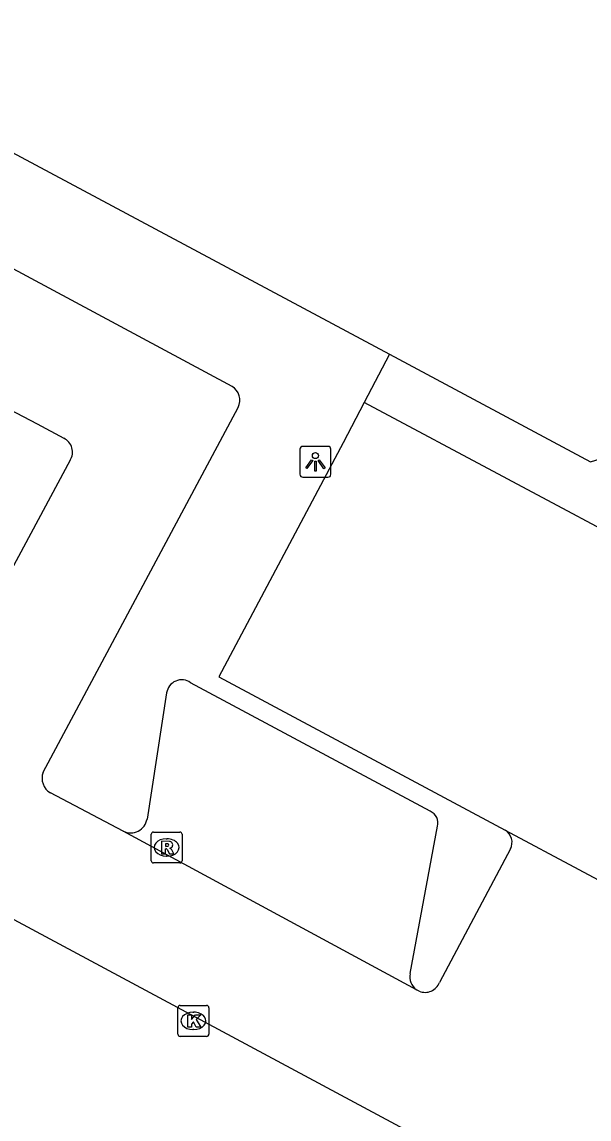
# Model space of a CAD drawing. Extents: x 159489 to 160304, y 383826 to 384530.
# Drawn here: x 160100.98 to 160119.29, y 383874.4 to 383909.83 of the extents above; entities that cross this region are included whole.
import ezdxf

# ---------------------------------------------------------------- set-up
doc = ezdxf.new("R2010")
doc.units = 0
for name, color, linetype in [('IMGEO_Hek', 7, 'Continuous'), ('IMGEO_Kolk', 7, 'Continuous'), ('IMGEO_Lichtpunt', 7, 'Continuous'), ('IMGEO_Pand', 7, 'Continuous'), ('IMGEO_Rijbaan_lokaal_open', 7, 'Continuous'), ('IMGEO_Rioolput', 7, 'Continuous'), ('IMGEO_Voetpad_open', 7, 'Continuous')]:
    doc.layers.add(name, color=color, linetype=linetype)

msp = doc.modelspace()

# ---------------------------------------------------------------- linework, layer by layer
at = {"layer": 'IMGEO_Hek'}
msp.add_lwpolyline([(160112.846, 383899.104), (160112.033, 383897.544), (160111.354, 383896.24), (160107.339, 383888.684), (160116.585, 383883.73), (160121.339, 383881.182), (160122.173, 383880.736), (160122.267, 383880.685), (160139.326, 383871.551), (160146.029, 383867.963), (160146.393, 383867.768)], dxfattribs=at)
at = {"layer": 'IMGEO_Kolk'}
for p, q in [((160106.089, 383878.068), (160106.941, 383878.068)), ((160106.014, 383877.142), (160106.014, 383877.994)), ((160106.502, 383877.848), (160106.527, 383877.848)), ((160107.015, 383877.994), (160107.015, 383877.142)), ((160106.941, 383877.068), (160106.089, 383877.068)), ((160106.525, 383877.288), (160106.5, 383877.288))]:
    msp.add_line(p, q, dxfattribs=at)
for points in [[(160106.089, 383878.068), (160106.941, 383878.068)], [(160106.014, 383877.142), (160106.014, 383877.994)], [(160106.335, 383877.768), (160106.458, 383877.768), (160106.458, 383877.617), (160106.588, 383877.768), (160106.752, 383877.768), (160106.606, 383877.617), (160106.759, 383877.368), (160106.607, 383877.368), (160106.522, 383877.532), (160106.458, 383877.465), (160106.458, 383877.368), (160106.335, 383877.368), (160106.335, 383877.768)], [(160107.015, 383877.994), (160107.015, 383877.142)], [(160106.941, 383877.068), (160106.089, 383877.068)]]:
    msp.add_lwpolyline(points, dxfattribs=at)
for centre, start, end in [((160106.091, 383877.992), 91.552, 178.448), ((160106.091, 383877.992), 91.552, 178.448), ((160106.939, 383877.992), 1.552, 88.448), ((160106.939, 383877.992), 1.552, 88.448), ((160106.091, 383877.144), 181.552, 268.448), ((160106.091, 383877.144), 181.552, 268.448), ((160106.939, 383877.144), 271.552, 358.448), ((160106.939, 383877.144), 271.552, 358.448)]:
    msp.add_arc(centre, 0.0765, start, end, dxfattribs=at)
for centre, major_axis, ratio, start_param, end_param in [((160106.501, 383877.568), (-0.387, 0.002), 0.722429, 4.712389, 7.853982), ((160106.526, 383877.568), (-0.39, 0.002), 0.717154, 1.570796, 4.712389)]:
    msp.add_ellipse(centre, major_axis=major_axis, ratio=ratio, start_param=start_param, end_param=end_param, dxfattribs=at)
at = {"layer": 'IMGEO_Lichtpunt'}
for p, q in [((160109.956, 383896.03), (160109.956, 383895.223)), ((160109.956, 383896.03), (160109.956, 383895.223)), ((160110.858, 383896.125), (160110.05, 383896.125)), ((160110.858, 383896.125), (160110.05, 383896.125)), ((160110.952, 383895.223), (160110.952, 383896.03)), ((160110.952, 383895.223), (160110.952, 383896.03)), ((160110.05, 383895.129), (160110.858, 383895.129)), ((160110.05, 383895.129), (160110.858, 383895.129))]:
    msp.add_line(p, q, dxfattribs=at)
for points in [[(160110.33, 383895.694), (160110.369, 383895.666), (160110.181, 383895.404), (160110.143, 383895.431), (160110.33, 383895.694)], [(160110.432, 383895.646), (160110.479, 383895.646), (160110.479, 383895.324), (160110.432, 383895.324), (160110.432, 383895.646)], [(160110.542, 383895.666), (160110.58, 383895.693), (160110.767, 383895.431), (160110.728, 383895.403), (160110.542, 383895.666)]]:
    msp.add_lwpolyline(points, dxfattribs=at)
msp.add_circle((160110.455, 383895.828), 0.0994, dxfattribs=at)
for centre, start, end in [((160110.05, 383896.03), 90, 180), ((160110.05, 383896.03), 90, 180), ((160110.858, 383896.03), 0, 90), ((160110.858, 383896.03), 0, 90), ((160110.05, 383895.223), 180, 270), ((160110.05, 383895.223), 180, 270), ((160110.858, 383895.223), 270, 0), ((160110.858, 383895.223), 270, 360)]:
    msp.add_arc(centre, 0.0946, start, end, dxfattribs=at)
at = {"layer": 'IMGEO_Pand'}
msp.add_lwpolyline([(159989.335, 383968.396), (159988.299, 383966.46), (159988.489, 383965.57), (159995.29, 383961.94), (160043.799, 383936.049), (160045.309, 383938.84), (160065.57, 383928.01), (160064.04, 383925.219), (160112.846, 383899.104), (160119.339, 383895.63), (160120.16, 383895.88), (160149.23, 383950.19), (160149, 383951.01), (160104.064, 383975.064)], dxfattribs=at)
at = {"layer": 'IMGEO_Rijbaan_lokaal_open'}
for points in [[(160107.765, 383898.061), (160078.772, 383913.649), (160067.244, 383919.771)], [(160057.595, 383903.993), (160129.004, 383865.653)], [(160100.562, 383897.33), (160101.466, 383896.852), (160102.333, 383896.385)], [(160101.664, 383885.598), (160107.956, 383897.383)], [(160121.308, 383892.592), (160112.033, 383897.544), (160111.354, 383896.24), (160107.339, 383888.684), (160116.585, 383883.73)], [(160102.534, 383895.675), (160098.158, 383887.532)], [(160104.252, 383883.696), (160101.898, 383884.93)], [(160116.585, 383883.73), (160121.339, 383881.182), (160122.173, 383880.736)], [(160113.715, 383878.576), (160104.252, 383883.696)], [(160116.749, 383883.121), (160114.46, 383878.81)], [(160113.808, 383878.526), (160113.715, 383878.576)]]:
    msp.add_lwpolyline(points, dxfattribs=at)
for centre, radius, start, end in [((160107.499, 383897.62), 0.515, 332.5834, 58.8828), ((160102.119, 383895.941), 0.493, 327.3578, 64.2556), ((160102.182, 383885.404), 0.553, 159.4985, 239.1122), ((160116.338, 383883.337), 0.464, 332.2605, 57.8832), ((160113.996, 383878.984), 0.495, 247.662, 339.4122)]:
    msp.add_arc(centre, radius, start, end, dxfattribs=at)
at = {"layer": 'IMGEO_Rioolput'}
for p, q in [((160105.15, 383882.742), (160105.15, 383883.594)), ((160105.225, 383883.668), (160106.077, 383883.668)), ((160105.638, 383883.448), (160105.663, 383883.448)), ((160106.151, 383883.594), (160106.151, 383882.742)), ((160106.077, 383882.668), (160105.225, 383882.668)), ((160105.661, 383882.888), (160105.636, 383882.888))]:
    msp.add_line(p, q, dxfattribs=at)
for points in [[(160105.15, 383882.742), (160105.15, 383883.594)], [(160105.225, 383883.668), (160106.077, 383883.668)], [(160106.151, 383883.594), (160106.151, 383882.742)], [(160105.739, 383883.366), (160105.487, 383883.368), (160105.487, 383882.968)], [(160105.487, 383882.968), (160105.611, 383882.968), (160105.611, 383883.13), (160105.622, 383883.13)], [(160105.665, 383883.287), (160105.611, 383883.287), (160105.611, 383883.206)], [(160105.611, 383883.206), (160105.663, 383883.206)], [(160105.669, 383883.101), (160105.74, 383882.968), (160105.88, 383882.968), (160105.815, 383883.094)], [(160106.077, 383882.668), (160105.225, 383882.668)]]:
    msp.add_lwpolyline(points, dxfattribs=at)
for centre, radius, start, end in [((160105.227, 383883.592), 0.0765, 91.552, 178.448), ((160105.227, 383883.592), 0.0765, 91.552, 178.448), ((160106.075, 383883.592), 0.0765, 1.552, 88.448), ((160106.075, 383883.592), 0.0765, 1.552, 88.448), ((160105.621, 383883.077), 0.0533, 26.0293, 88.6989), ((160105.647, 383883.395), 0.19, 274.7715, 282.9687), ((160105.671, 383883.191), 0.0964, 77.0061, 93.1865), ((160105.685, 383883.248), 0.0378, 276.6634, 79.6772), ((160105.738, 383883.256), 0.109, 350.3612, 89.416), ((160105.736, 383883.256), 0.112, 277.5842, 350.9817), ((160105.72, 383883.041), 0.108, 29.5134, 73.7905), ((160105.227, 383882.744), 0.0765, 181.552, 268.448), ((160105.227, 383882.744), 0.0765, 181.552, 268.448), ((160106.075, 383882.744), 0.0765, 271.552, 358.448), ((160106.075, 383882.744), 0.0765, 271.552, 358.448)]:
    msp.add_arc(centre, radius, start, end, dxfattribs=at)
for centre, major_axis, ratio, start_param, end_param in [((160105.637, 383883.168), (-0.387, 0.002), 0.722429, 4.712389, 7.853982), ((160105.662, 383883.168), (-0.39, 0.002), 0.717154, 1.570796, 4.712389)]:
    msp.add_ellipse(centre, major_axis=major_axis, ratio=ratio, start_param=start_param, end_param=end_param, dxfattribs=at)
at = {"layer": 'IMGEO_Voetpad_open'}
for points in [[(160114.16, 383884.337), (160106.426, 383888.491)], [(160105.651, 383888.161), (160105.019, 383884.086)], [(160113.512, 383879.093), (160114.398, 383883.852)]]:
    msp.add_lwpolyline(points, dxfattribs=at)
for centre, radius, start, end in [((160106.138, 383888.093), 0.491, 54.0402, 172.089), ((160104.493, 383884.172), 0.533, 243.1816, 350.7227), ((160113.998, 383883.957), 0.414, 345.3521, 66.9243), ((160113.995, 383878.984), 0.495, 167.346, 235.5289)]:
    msp.add_arc(centre, radius, start, end, dxfattribs=at)

doc.saveas('drawing.dxf')
